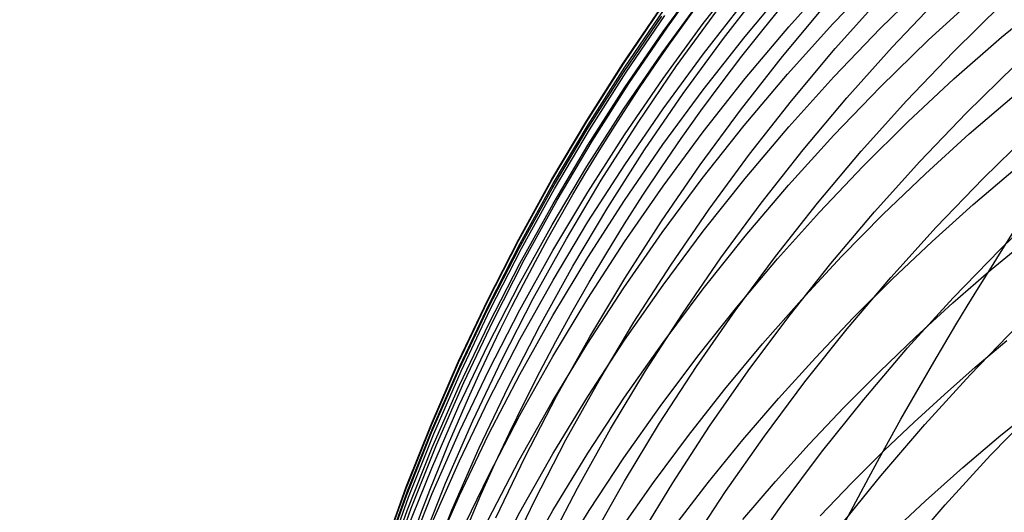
# Model space of a CAD drawing. Extents: x -383 to 1849, y -1185 to -529.
# Tile 593 of 656: x 395.17 to 402.25, y -923.04 to -919.49. Entities that reach past the tile are written whole.
import ezdxf

# ---------------------------------------------------------------- set-up
doc = ezdxf.new("R2010")
doc.units = 0
doc.layers.add('PREDEFINITO', color=7, linetype='CONTINUOUS')

msp = doc.modelspace()

# ---------------------------------------------------------------- linework, layer by layer
at = {"layer": 'PREDEFINITO'}
for p, q in [((399.7992946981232, -919.58016928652, 581.6310215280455), (400.0885325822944, -919.1835915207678, 581.6645913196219)), ((399.8301343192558, -919.547227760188, 570.0431502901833), (400.1194442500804, -919.1488001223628, 570.0330131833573)), ((400.0882986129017, -919.522617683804, 585.5225294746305), (400.3897039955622, -919.1360740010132, 585.5688698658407)), ((400.7030068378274, -919.5450379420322, 591.4350070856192), (401.0277078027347, -919.1815806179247, 591.5007893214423)), ((401.0193314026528, -919.5243497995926, 593.4274142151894), (401.3548459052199, -919.1733608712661, 593.4981206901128)), ((400.2325373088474, -919.6289711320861, 564.1114781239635), (400.5342422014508, -919.2409548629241, 564.0827158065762)), ((400.3891919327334, -919.6159825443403, 589.4415760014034), (400.7024608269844, -919.2411444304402, 589.5016245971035)), ((401.3637450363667, -919.5561567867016, 595.4197109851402), (401.7105448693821, -919.2167732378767, 595.4948314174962)), ((401.7092491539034, -919.6397331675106, 597.4097403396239), (402.0665043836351, -919.3130258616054, 597.4884215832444)), ((399.5130086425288, -919.80639750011, 577.7382298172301), (399.7893326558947, -919.3999774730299, 577.7518679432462)), ((399.7915332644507, -919.7334571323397, 583.5769231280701), (400.0803871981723, -919.3377017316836, 583.6176834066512)), ((400.0890283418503, -919.740921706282, 587.4464802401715), (400.3904805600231, -919.3552800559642, 587.5002530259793)), ((400.6575074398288, -919.7583005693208, 560.1447648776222), (400.9712920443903, -919.3813459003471, 560.1049847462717)), ((401.0368081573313, -919.7024422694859, 558.138330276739), (401.3619335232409, -919.3365601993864, 558.0943080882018)), ((401.4464921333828, -919.6924187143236, 556.1300185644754), (401.7830312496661, -919.3380187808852, 556.0823920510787)), ((401.8876782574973, -919.7256594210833, 554.1185642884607), (402.2355684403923, -919.3834813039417, 554.0680034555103)), ((402.2322762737, -919.6208531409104, 599.4388027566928), (402.5823799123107, -919.3312382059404, 599.5139877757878)), ((399.5133892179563, -919.8117731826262, 575.7960115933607), (399.7898002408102, -919.4045833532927, 575.8000675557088)), ((399.5146100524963, -919.8742819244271, 579.6844253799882), (399.7910057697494, -919.4684696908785, 579.71010684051)), ((399.5242445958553, -919.8355140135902, 573.9757945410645), (399.8011258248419, -919.4281004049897, 573.9786895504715)), ((399.5337077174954, -919.8723922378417, 572.0246857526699), (399.8106156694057, -919.4649136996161, 572.0213665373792)), ((399.8959567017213, -919.8277835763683, 566.1059444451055), (400.1854262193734, -919.429983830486, 566.0827968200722)), ((399.7990011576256, -919.918331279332, 585.4747632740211), (400.0882986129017, -919.522617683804, 585.5225294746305)), ((400.6950305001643, -919.885699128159, 593.3542576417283), (401.0193314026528, -919.5243497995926, 593.4274142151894)), ((399.5224679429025, -919.9855125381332, 581.5963911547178), (399.7992946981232, -919.58016928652, 581.6310215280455)), ((399.5532385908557, -919.95447394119, 570.0534480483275), (399.8301343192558, -919.547227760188, 570.0431502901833)), ((400.3898047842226, -919.9184656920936, 591.3670701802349), (400.7030068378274, -919.5450379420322, 591.4350070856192)), ((401.0278348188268, -919.906315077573, 595.3418263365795), (401.3637450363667, -919.5561567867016, 595.4197109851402)), ((399.9429471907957, -920.0262447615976, 564.141132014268), (400.2325373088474, -919.6289711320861, 564.1114781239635)), ((400.0877383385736, -920.0003920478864, 589.3796563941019), (400.3891919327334, -919.6159825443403, 589.4415760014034)), ((401.3625751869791, -919.9775952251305, 597.3279761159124), (401.7092491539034, -919.6397331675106, 597.4097403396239)), ((401.891184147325, -919.9208640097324, 599.3605415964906), (402.2322762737, -919.6208531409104, 599.4388027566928)), ((399.5151106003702, -920.1379613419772, 583.5349433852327), (399.7915332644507, -919.7334571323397, 583.5769231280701)), ((399.7996827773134, -920.1357044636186, 587.3911057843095), (400.0890283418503, -919.740921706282, 587.4464802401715)), ((400.7231900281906, -920.0784111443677, 558.1840734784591), (401.0368081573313, -919.7024422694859, 558.138330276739)), ((401.1211506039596, -920.0573243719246, 556.1796821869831), (401.4464921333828, -919.6924187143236, 556.1300185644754)), ((401.5506337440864, -920.0787465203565, 554.1714893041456), (401.8876782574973, -919.7256594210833, 554.1185642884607)), ((399.2494203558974, -920.2211738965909, 577.7240002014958), (399.5130086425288, -919.80639750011, 577.7382298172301)), ((399.2497124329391, -920.2273223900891, 575.7915794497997), (399.5133892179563, -919.8117731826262, 575.7960115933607)), ((400.3555101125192, -920.1449127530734, 560.1859602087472), (400.6575074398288, -919.7583005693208, 560.1447648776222)), ((401.9825318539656, -920.1646552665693, 552.1654762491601), (402.3303629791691, -919.823655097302, 552.1098318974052)), ((399.250947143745, -920.2884260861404, 579.6579050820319), (399.5146100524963, -919.8742819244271, 579.6844253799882)), ((399.2600792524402, -920.2512795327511, 573.9726041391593), (399.5242445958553, -919.8355140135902, 573.9757945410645)), ((399.2695251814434, -920.2882342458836, 572.0279234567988), (399.5337077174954, -919.8723922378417, 572.0246857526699)), ((399.6189073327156, -920.2343923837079, 566.1297157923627), (399.8959567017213, -919.8277835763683, 566.1059444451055)), ((400.3822447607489, -920.2569620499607, 593.2787432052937), (400.6950305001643, -919.885699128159, 593.3542576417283)), ((399.289061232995, -920.3700784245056, 570.0638949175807), (399.5532385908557, -919.95447394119, 570.0534480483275)), ((399.5221158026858, -920.3227580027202, 585.4256270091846), (399.7990011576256, -919.918331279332, 585.4747632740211)), ((400.0884055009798, -920.301411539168, 591.2970621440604), (400.3898047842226, -919.9184656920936, 591.3670701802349)), ((400.7031185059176, -920.266799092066, 595.2612794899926), (401.0278348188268, -919.906315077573, 595.3418263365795)), ((401.5593550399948, -920.2309032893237, 599.2793030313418), (401.891184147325, -919.9208640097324, 599.3605415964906)), ((399.2583558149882, -920.399165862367, 581.560739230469), (399.5224679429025, -919.9855125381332, 581.5963911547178)), ((399.6657749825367, -920.4323161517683, 564.1716426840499), (399.9429471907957, -920.0262447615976, 564.141132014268)), ((399.798403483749, -920.3939174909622, 589.3159400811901), (400.0877383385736, -920.0003920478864, 589.3796563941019)), ((401.0267863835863, -920.326165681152, 597.2432395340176), (401.3625751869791, -919.9775952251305, 597.3279761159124)), ((400.4213805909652, -920.4640109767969, 558.2314801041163), (400.7231900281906, -920.0784111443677, 558.1840734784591)), ((400.8073083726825, -920.4322813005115, 556.2313179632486), (401.1211506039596, -920.0573243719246, 556.1796821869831)), ((401.2247403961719, -920.4422917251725, 554.2267068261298), (401.5506337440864, -920.0787465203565, 554.1714893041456)), ((402.0009768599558, -920.3174858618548, 601.287189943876), (402.3234528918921, -920.0404336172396, 601.3651401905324)), ((399.2514197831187, -920.5507596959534, 583.4917915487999), (399.5151106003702, -920.1379613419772, 583.5349433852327)), ((399.5227483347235, -920.5391723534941, 587.3341941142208), (399.7996827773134, -920.1357044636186, 587.3911057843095)), ((400.0656045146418, -920.5407257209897, 560.2285210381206), (400.3555101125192, -920.1449127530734, 560.1859602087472)), ((401.6455552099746, -920.5165013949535, 552.2237475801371), (401.9825318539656, -920.1646552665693, 552.1654762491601)), ((398.998867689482, -920.6438498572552, 577.7091945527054), (399.2494203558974, -920.2211738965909, 577.7240002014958)), ((398.9990703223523, -920.650771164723, 575.7867758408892), (399.2497124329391, -920.2273223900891, 575.7915794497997)), ((399.3545811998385, -920.6493504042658, 566.1540838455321), (399.6189073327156, -920.2343923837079, 566.1297157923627)), ((401.2370404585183, -920.5506034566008, 599.1951857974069), (401.5593550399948, -920.2309032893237, 599.2793030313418)), ((399.0003174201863, -920.710446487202, 579.6305749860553), (399.250947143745, -920.2884260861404, 579.6579050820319)), ((399.0089336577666, -920.6749366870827, 573.9691217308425), (399.2600792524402, -920.2512795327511, 573.9726041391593)), ((399.0183713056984, -920.7119786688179, 572.0310759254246), (399.2695251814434, -920.2882342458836, 572.0279234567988)), ((399.7991128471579, -920.6934231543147, 591.2250665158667), (400.0884055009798, -920.301411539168, 591.2970621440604)), ((400.0812757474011, -920.6376917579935, 593.2009631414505), (400.3822447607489, -920.2569620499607, 593.2787432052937)), ((400.3899003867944, -920.6371598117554, 595.1781724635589), (400.7031185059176, -920.266799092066, 595.2612794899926)), ((401.6865818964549, -920.6034141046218, 601.2064187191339), (402.0009768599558, -920.3174858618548, 601.287189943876)), ((402.1020746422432, -920.6370218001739, 550.2223365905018), (402.4506144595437, -920.2965375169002, 550.1614832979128)), ((399.0379064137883, -920.7935809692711, 570.0744793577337), (399.289061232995, -920.3700784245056, 570.0638949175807)), ((399.2579467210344, -920.7354410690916, 585.3751764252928), (399.5221158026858, -920.3227580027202, 585.4256270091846)), ((400.7021866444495, -920.6849981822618, 597.1556412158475), (401.0267863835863, -920.326165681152, 597.2432395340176)), ((399.0072618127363, -920.820673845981, 581.524104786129), (399.2583558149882, -920.399165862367, 581.560739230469)), ((399.4013238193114, -920.846725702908, 564.2029753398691), (399.6657749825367, -920.4323161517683, 564.1716426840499)), ((399.5214908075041, -920.796103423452, 589.2505013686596), (399.798403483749, -920.3939174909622, 589.3159400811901)), ((400.505267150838, -920.816835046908, 556.2848609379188), (400.8073083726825, -920.4322813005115, 556.2313179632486)), ((400.9103037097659, -920.8158441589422, 554.2841451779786), (401.2247403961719, -920.4422917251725, 554.2267068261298)), ((400.1316813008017, -920.8587859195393, 558.2804925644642), (400.4213805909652, -920.4640109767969, 558.2314801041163)), ((401.3197365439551, -920.8787455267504, 552.2845669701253), (401.6455552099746, -920.5165013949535, 552.2237475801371)), ((399.0007613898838, -920.9713975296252, 583.4475149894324), (399.2514197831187, -920.5507596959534, 583.4917915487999)), ((399.2585294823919, -920.9508694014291, 587.2758096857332), (399.5227483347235, -920.5391723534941, 587.3341941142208)), ((399.7880950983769, -920.9452827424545, 560.2723976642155), (400.0656045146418, -920.5407257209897, 560.2285210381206)), ((400.9244919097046, -920.8795969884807, 599.1082886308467), (401.2370404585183, -920.5506034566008, 599.1951857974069)), ((401.3804754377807, -920.8979168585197, 601.1229138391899), (401.6865818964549, -920.6034141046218, 601.2064187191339)), ((402.0293868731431, -920.8265121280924, 603.1855905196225), (402.3309926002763, -920.5696042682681, 603.2633130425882)), ((398.761650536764, -921.073968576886, 577.6938283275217), (398.998867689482, -920.6438498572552, 577.7091945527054)), ((398.7617633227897, -921.08165969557, 575.7816054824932), (398.9990703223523, -920.650771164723, 575.7867758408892)), ((398.7711116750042, -921.1060252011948, 573.9653507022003), (399.0089336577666, -920.6749366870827, 573.9691217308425)), ((399.1032813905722, -921.0721977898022, 566.1790215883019), (399.3545811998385, -920.6493504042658, 566.1540838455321)), ((399.7924250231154, -921.0274414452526, 593.1210096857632), (400.0812757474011, -920.6376917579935, 593.2009631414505)), ((400.0884847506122, -921.0169482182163, 595.0926072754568), (400.3899003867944, -920.6371598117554, 595.1781724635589)), ((401.7643719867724, -920.9883299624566, 550.2860880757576), (402.1020746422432, -920.6370218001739, 550.2223365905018)), ((398.7630212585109, -921.1398874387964, 579.6024641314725), (399.0003174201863, -920.710446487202, 579.6305749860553)), ((398.7805493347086, -921.1431644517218, 572.034139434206), (399.0183713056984, -920.7119786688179, 572.0310759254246)), ((399.0067980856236, -921.1559236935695, 585.3234672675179), (399.2579467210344, -920.7354410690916, 585.3751764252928)), ((399.5222306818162, -921.0940482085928, 591.1511668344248), (399.7991128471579, -920.6934231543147, 591.2250665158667)), ((400.3890798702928, -921.053646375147, 597.06529178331), (400.7021866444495, -920.6849981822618, 597.1556412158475)), ((398.8000783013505, -921.2245213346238, 570.0851898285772), (399.0379064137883, -920.7935809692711, 570.0744793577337)), ((399.2573037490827, -921.2064943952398, 589.1834145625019), (399.5214908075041, -920.796103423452, 589.2505013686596)), ((400.215328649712, -921.2105311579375, 556.3402461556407), (400.505267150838, -920.816835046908, 556.2848609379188)), ((400.6076291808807, -921.1989529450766, 554.3437326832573), (400.9103037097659, -920.8158441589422, 554.2841451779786)), ((402.2233038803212, -921.1483393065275, 548.2889301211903), (402.5721416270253, -920.8090653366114, 548.2230212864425)), ((398.7694894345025, -921.2495810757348, 581.4865268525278), (399.0072618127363, -920.820673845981, 581.524104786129)), ((399.149896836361, -921.2690138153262, 564.235095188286), (399.4013238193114, -920.846725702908, 564.2029753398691)), ((399.8543936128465, -921.2622801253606, 558.3310532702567), (400.1316813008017, -920.8587859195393, 558.2804925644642)), ((400.6219609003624, -921.2175163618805, 599.0187102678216), (400.9244919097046, -920.8795969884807, 599.1082886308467)), ((401.005379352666, -921.2509397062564, 552.3478554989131), (401.3197365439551, -920.8787455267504, 552.2845669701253)), ((401.7348124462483, -921.091137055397, 603.1052492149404), (402.0293868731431, -920.8265121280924, 603.1855905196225)), ((399.0073306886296, -921.370339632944, 587.2160169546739), (399.2585294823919, -920.9508694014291, 587.2758096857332)), ((399.5232863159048, -921.3581270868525, 560.3175403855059), (399.7880950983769, -920.9452827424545, 560.2723976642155)), ((401.0828649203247, -921.2006926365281, 601.0367626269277), (401.3804754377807, -920.8979168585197, 601.1229138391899)), ((398.7634359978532, -921.39942017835, 583.402161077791), (399.0007613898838, -920.9713975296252, 583.4475149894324)), ((399.5159941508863, -921.4257643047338, 593.0389750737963), (399.7924250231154, -921.0274414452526, 593.1210096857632)), ((399.7991758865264, -921.4057152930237, 595.0046859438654), (400.0884847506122, -921.0169482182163, 595.0926072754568)), ((401.4378119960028, -921.3500107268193, 550.3526501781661), (401.7643719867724, -920.9883299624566, 550.2860880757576)), ((398.5380687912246, -921.5110732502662, 577.6779169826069), (398.761650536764, -921.073968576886, 577.6938283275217)), ((398.538091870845, -921.5195281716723, 575.7760730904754), (398.7617633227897, -921.08165969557, 575.7816054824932)), ((398.865310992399, -921.5024746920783, 566.20450200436), (399.1032813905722, -921.0721977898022, 566.1790215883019)), ((399.2580628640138, -921.5028343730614, 591.0754466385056), (399.5222306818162, -921.0940482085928, 591.1511668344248)), ((400.0877699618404, -921.4316639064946, 596.9723018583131), (400.3890798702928, -921.053646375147, 597.06529178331)), ((401.4474384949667, -921.3632346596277, 603.0223651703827), (401.7348124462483, -921.091137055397, 603.1052492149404)), ((398.5393590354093, -921.5762932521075, 579.5736015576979), (398.7630212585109, -921.1398874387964, 579.6024641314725)), ((398.5469171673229, -921.5440847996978, 573.9612944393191), (398.7711116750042, -921.1060252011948, 573.9653507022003)), ((398.5563625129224, -921.5813305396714, 572.0371102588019), (398.7805493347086, -921.1431644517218, 572.034139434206)), ((398.7689740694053, -921.5837490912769, 585.2705552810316), (399.0067980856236, -921.1559236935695, 585.3234672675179)), ((401.8852891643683, -921.4983782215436, 548.3579996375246), (402.2233038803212, -921.1483393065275, 548.2889301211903)), ((398.5758810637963, -921.6624392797, 570.096014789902), (398.8000783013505, -921.2245213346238, 570.0851898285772)), ((399.0061457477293, -921.6246349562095, 589.1147539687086), (399.2573037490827, -921.2064943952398, 589.1834145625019)), ((399.9377945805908, -921.6129151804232, 556.3974086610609), (400.215328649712, -921.2105311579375, 556.3402461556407)), ((400.3170223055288, -921.5911672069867, 554.4053976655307), (400.6076291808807, -921.1989529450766, 554.3437326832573)), ((400.329698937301, -921.5639940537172, 598.9265494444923), (400.6219609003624, -921.2175163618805, 599.0187102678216)), ((400.793957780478, -921.5114399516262, 600.9480524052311), (401.0828649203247, -921.2006926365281, 601.0367626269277)), ((398.5453421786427, -921.685432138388, 581.4480444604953), (398.7694894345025, -921.2495810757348, 581.4865268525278)), ((398.9117971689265, -921.6987208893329, 564.2679674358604), (399.149896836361, -921.2690138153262, 564.235095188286)), ((399.5898189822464, -921.674037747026, 558.3831046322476), (399.8543936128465, -921.2622801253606, 558.3310532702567)), ((400.7027871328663, -921.6326359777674, 552.4135342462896), (401.005379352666, -921.2509397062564, 552.3478554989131)), ((401.8842537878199, -921.5328077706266, 605.0237402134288), (402.157947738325, -921.2937749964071, 605.1013395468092)), ((398.7694564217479, -921.7971270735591, 587.1548803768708), (399.0073306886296, -921.370339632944, 587.2160169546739)), ((399.2714826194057, -921.7788020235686, 560.3638995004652), (399.5232863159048, -921.3581270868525, 560.3175403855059)), ((401.122700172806, -921.7216128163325, 550.4219353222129), (401.4378119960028, -921.3500107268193, 550.3526501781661)), ((401.1674341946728, -921.64256055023, 602.93701442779), (401.4474384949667, -921.3632346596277, 603.0223651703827)), ((398.5397441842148, -921.834372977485, 583.3557771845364), (398.7634359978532, -921.39942017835, 583.402161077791)), ((399.2522846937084, -921.8322135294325, 592.9549515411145), (399.5159941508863, -921.4257643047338, 593.0389750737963)), ((399.5222780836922, -921.8030120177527, 594.9145104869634), (399.7991758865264, -921.4057152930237, 595.0046859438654)), ((399.7985608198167, -921.8186044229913, 596.8767820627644), (400.0877699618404, -921.4316639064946, 596.9723018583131)), ((398.3283564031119, -921.9639167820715, 575.7701833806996), (398.538091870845, -921.5195281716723, 575.7760730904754)), ((398.3284223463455, -921.9547070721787, 577.6614759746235), (398.5380687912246, -921.5110732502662, 577.6779169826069)), ((398.640973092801, -921.9397212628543, 566.2304980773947), (398.865310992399, -921.5024746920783, 566.20450200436)), ((399.0069132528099, -921.9193293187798, 590.99798946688), (399.2580628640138, -921.5028343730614, 591.0754466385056)), ((400.5139614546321, -921.8298573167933, 600.8568704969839), (400.793957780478, -921.5114399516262, 600.9480524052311)), ((401.5584034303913, -921.8587323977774, 548.4301348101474), (401.8852891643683, -921.4983782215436, 548.3579996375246)), ((398.3296311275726, -922.0192082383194, 579.5440163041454), (398.5393590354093, -921.5762932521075, 579.5736015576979)), ((398.3366539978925, -921.9886552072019, 573.9569563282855), (398.5469171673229, -921.5440847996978, 573.9612944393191)), ((398.3461140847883, -922.0260158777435, 572.0399846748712), (398.5563625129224, -921.5813305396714, 572.0371102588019)), ((398.5447788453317, -922.0184604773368, 585.2164962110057), (398.7689740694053, -921.5837490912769, 585.2705552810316)), ((400.0387885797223, -921.9920360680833, 554.4690684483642), (400.3170223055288, -921.5911672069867, 554.4053976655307)), ((400.0479575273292, -921.9186625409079, 598.8319048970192), (400.329698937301, -921.5639940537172, 598.9265494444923)), ((401.61655231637, -921.7782141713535, 604.9438351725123), (401.8842537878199, -921.5328077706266, 605.0237402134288)), ((398.3656188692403, -922.1068745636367, 570.1069427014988), (398.5758810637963, -921.6624392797, 570.096014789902)), ((398.7683202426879, -922.0500696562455, 589.044593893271), (399.0061457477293, -921.6246349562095, 589.1147539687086)), ((399.6729666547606, -922.0235326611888, 556.4562834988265), (399.9377945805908, -921.6129151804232, 556.3974086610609)), ((400.4122633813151, -922.0233863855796, 552.4815242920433), (400.7027871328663, -921.6326359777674, 552.4135342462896)), ((400.8949687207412, -921.9288703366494, 602.849273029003), (401.1674341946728, -921.64256055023, 602.93701442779)), ((398.3351235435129, -922.1277716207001, 581.4086966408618), (398.5453421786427, -921.685432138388, 581.4480444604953)), ((398.6873279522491, -922.1353873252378, 564.3015572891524), (398.9117971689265, -921.6987208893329, 564.2679674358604)), ((399.3382588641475, -922.0936029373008, 558.4365890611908), (399.5898189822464, -921.674037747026, 558.3831046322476)), ((400.8193420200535, -922.1026849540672, 550.4938559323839), (401.122700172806, -921.7216128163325, 550.4219353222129)), ((402.0079538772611, -922.051205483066, 546.4416018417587), (402.345894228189, -921.7026951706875, 546.3672772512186)), ((398.545211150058, -922.2307757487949, 587.092464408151), (398.7694564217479, -921.7971270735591, 587.1548803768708)), ((399.0329884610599, -922.2068508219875, 560.4114253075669), (399.2714826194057, -921.7788020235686, 560.3638995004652)), ((399.2580956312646, -922.2083893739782, 594.82218292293), (399.5222780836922, -921.8030120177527, 594.9145104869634)), ((401.3549755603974, -922.0298042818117, 604.8616875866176), (401.61655231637, -921.7782141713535, 604.9438351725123)), ((402.0451203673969, -921.9975251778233, 606.9422703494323), (402.271621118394, -921.8058713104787, 607.008615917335)), ((398.3299865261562, -922.2758012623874, 583.3084106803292), (398.5397441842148, -921.834372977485, 583.3557771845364)), ((399.001598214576, -922.2463423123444, 592.8690313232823), (399.2522846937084, -921.8322135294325, 592.9549515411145)), ((399.5217563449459, -922.2140215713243, 596.7788430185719), (399.7985608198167, -921.8186044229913, 596.8767820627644)), ((400.2430833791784, -922.1556432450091, 600.76330422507), (400.5139614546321, -921.8298573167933, 600.8568704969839)), ((401.2429526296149, -922.2289521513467, 548.5052406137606), (401.5584034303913, -921.8587323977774, 548.4301348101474)), ((398.4305707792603, -922.3834776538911, 566.256982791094), (398.640973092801, -921.9397212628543, 566.2304980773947)), ((398.7690857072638, -922.3430807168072, 590.918878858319), (399.0069132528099, -921.9193293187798, 590.99798946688)), ((399.776988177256, -922.2811543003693, 598.7348753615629), (400.0479575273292, -921.9186625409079, 598.8319048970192)), ((400.6302112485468, -922.2219196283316, 602.7592170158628), (400.8949687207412, -921.9288703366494, 602.849273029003)), ((398.132857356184, -922.4143657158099, 575.7639410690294), (398.3283564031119, -921.9639167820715, 575.7701833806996)), ((398.1330110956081, -922.4044132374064, 577.6445207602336), (398.3284223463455, -921.9547070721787, 577.6614759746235)), ((398.1341379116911, -922.4681767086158, 579.5137374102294), (398.3296311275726, -922.0192082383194, 579.5440163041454)), ((398.1406260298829, -922.4392761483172, 573.9523397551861), (398.3366539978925, -921.9886552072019, 573.9569563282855)), ((398.3345165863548, -922.4596010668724, 585.1613458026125), (398.5447788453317, -922.0184604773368, 585.2164962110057)), ((399.7732334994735, -922.4011086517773, 554.5346733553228), (400.0387885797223, -921.9920360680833, 554.4690684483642)), ((401.8225877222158, -922.1934988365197, 606.8742670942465), (402.0451203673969, -921.9975251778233, 606.9422703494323)), ((398.1501072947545, -922.4767594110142, 572.0427589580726), (398.3461140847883, -922.0260158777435, 572.0399846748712)), ((398.5441306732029, -922.4823430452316, 588.9730086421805), (398.7683202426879, -922.0500696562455, 589.044593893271)), ((399.4211465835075, -922.4419291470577, 556.516805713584), (399.6729666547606, -922.0235326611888, 556.4562834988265)), ((400.1341115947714, -922.4227429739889, 552.5517467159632), (400.4122633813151, -922.0233863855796, 552.4815242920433)), ((401.0996557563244, -922.2873881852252, 604.7773606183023), (401.3549755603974, -922.0298042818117, 604.8616875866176)), ((401.6811302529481, -922.4099442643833, 546.5192385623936), (402.0079538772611, -922.051205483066, 546.4416018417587)), ((398.1391370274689, -922.5761441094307, 581.368522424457), (398.3351235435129, -922.1277716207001, 581.4086966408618)), ((398.1695958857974, -922.5573669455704, 570.1179620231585), (398.3656188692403, -922.1068745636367, 570.1069427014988)), ((398.4767923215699, -922.5785535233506, 564.335829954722), (398.6873279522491, -922.1353873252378, 564.3015572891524)), ((399.1000147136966, -922.5205198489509, 558.4914489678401), (399.3382588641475, -922.0936029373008, 558.4365890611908)), ((399.9815309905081, -922.4884962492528, 600.6674409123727), (400.2430833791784, -922.1556432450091, 600.76330422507)), ((400.5280430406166, -922.4927758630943, 550.5683244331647), (400.8193420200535, -922.1026849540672, 550.4938559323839)), ((398.3348993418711, -922.6708296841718, 587.0288335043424), (398.545211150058, -922.2307757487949, 587.092464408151)), ((398.8081082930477, -922.6418167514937, 560.4600681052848), (399.0329884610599, -922.2068508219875, 560.4114253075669)), ((399.006932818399, -922.6213983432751, 594.7278052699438), (399.2580956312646, -922.2083893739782, 594.82218292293)), ((399.2576604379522, -922.6174689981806, 596.6785953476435), (399.5217563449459, -922.2140215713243, 596.7788430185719)), ((400.373330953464, -922.5214640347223, 602.6669224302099), (400.6302112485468, -922.2219196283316, 602.7592170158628)), ((400.9392427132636, -922.6085877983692, 548.5832220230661), (401.2429526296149, -922.2289521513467, 548.5052406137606)), ((401.6040955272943, -922.393688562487, 606.8046429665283), (401.8225877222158, -922.1934988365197, 606.8742670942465)), ((398.1344636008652, -922.7232503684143, 583.2601089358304), (398.3299865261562, -922.2758012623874, 583.3084106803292)), ((398.7642362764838, -922.6677038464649, 592.7813066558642), (399.001598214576, -922.2463423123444, 592.8690313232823)), ((399.5170423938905, -922.6511018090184, 598.635559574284), (399.776988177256, -922.2811543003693, 598.7348753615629)), ((400.850725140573, -922.5507759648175, 604.690917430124), (401.0996557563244, -922.2873881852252, 604.7773606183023)), ((402.1548443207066, -922.631512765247, 544.536225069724), (402.4934646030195, -922.2843938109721, 544.4566209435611)), ((402.2291839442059, -922.4872498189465, 608.8589968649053), (402.5095875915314, -922.2602761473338, 608.9424449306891)), ((398.5448840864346, -922.7736362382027, 590.8381983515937), (398.7690857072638, -922.3430807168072, 590.918878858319)), ((397.9518951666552, -922.8704151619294, 575.7573508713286), (398.132857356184, -922.4143657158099, 575.7639410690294)), ((397.9521349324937, -922.8597349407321, 577.6270667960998), (398.1330110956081, -922.4044132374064, 577.6445207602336)), ((397.9591371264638, -922.8954873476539, 573.9474481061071), (398.1406260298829, -922.4392761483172, 573.9523397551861)), ((398.2344071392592, -922.8332840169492, 566.2839291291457), (398.4305707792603, -922.3834776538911, 566.256982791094)), ((399.1826360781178, -922.8676501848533, 556.5789103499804), (399.4211465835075, -922.4419291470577, 556.516805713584)), ((399.5206625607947, -922.8179340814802, 554.6021407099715), (399.7732334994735, -922.4011086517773, 554.5346733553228)), ((399.8686352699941, -922.8302577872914, 552.6241225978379), (400.1341115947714, -922.4227429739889, 552.5517467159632)), ((401.3657282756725, -922.7784660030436, 546.6000857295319), (401.6811302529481, -922.4099442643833, 546.5192385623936)), ((401.3897161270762, -922.5979906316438, 606.7334347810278), (401.6040955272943, -922.393688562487, 606.8046429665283)), ((397.9531797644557, -922.9227429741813, 579.4827939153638), (398.1341379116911, -922.4681767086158, 579.5137374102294)), ((397.9686453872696, -922.9331000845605, 572.0454293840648), (398.1501072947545, -922.4767594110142, 572.0427589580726)), ((398.1384914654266, -922.9067140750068, 585.1051598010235), (398.3345165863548, -922.4596010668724, 585.1613458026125)), ((398.3338804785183, -922.9209996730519, 588.9000725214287), (398.5441306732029, -922.4823430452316, 588.9730086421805)), ((399.7295117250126, -922.8281148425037, 600.5693678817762), (399.9815309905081, -922.4884962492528, 600.6674409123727)), ((400.2491087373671, -922.8914342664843, 550.6452532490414), (400.5280430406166, -922.4927758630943, 550.5683244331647)), ((401.9545855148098, -922.7207135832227, 608.7729141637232), (402.2291839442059, -922.4872498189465, 608.8589968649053)), ((397.9576861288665, -923.0300941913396, 581.327560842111), (398.1391370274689, -922.5761441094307, 581.368522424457)), ((397.9881162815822, -923.0134561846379, 570.1290612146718), (398.1695958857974, -922.5573669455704, 570.1179620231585)), ((398.2804934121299, -923.0277598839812, 564.3707506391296), (398.4767923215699, -922.5785535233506, 564.335829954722)), ((398.8753879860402, -922.9543326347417, 558.5476267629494), (399.1000147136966, -922.5205198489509, 558.4914489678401)), ((400.1244970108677, -922.8272591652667, 602.5724653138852), (400.373330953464, -922.5214640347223, 602.6669224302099)), ((400.6083159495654, -922.8197777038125, 604.6024211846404), (400.850725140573, -922.5507759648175, 604.690917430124)), ((398.5971465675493, -923.0832430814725, 560.5097781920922), (398.8081082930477, -922.6418167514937, 560.4600681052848)), ((398.7690939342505, -923.0415899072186, 594.631479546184), (399.006932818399, -922.6213983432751, 594.7278052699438)), ((399.00657699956, -923.0285003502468, 596.5761496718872), (399.2576604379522, -922.6174689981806, 596.6785953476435)), ((399.2683716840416, -923.0281375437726, 598.5340562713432), (399.5170423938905, -922.6511018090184, 598.635559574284)), ((400.647579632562, -922.9971896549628, 548.6639840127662), (400.9392427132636, -922.6085877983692, 548.5832220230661)), ((401.15612974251, -922.8299930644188, 606.6523954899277), (401.3897161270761, -922.5979906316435, 606.7334347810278)), ((401.8273063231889, -922.9888019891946, 544.6193940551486), (402.1548443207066, -922.631512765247, 544.536225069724)), ((397.9534759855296, -923.1762656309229, 583.2109193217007), (398.1344636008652, -922.7232503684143, 583.2601089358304)), ((398.1388254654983, -923.1168329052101, 586.9640521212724), (398.3348993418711, -922.6708296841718, 587.0288335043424)), ((398.5405004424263, -923.0958513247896, 592.691869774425), (398.7642362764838, -922.6677038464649, 592.7813066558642)), ((401.6859232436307, -922.960481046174, 608.6842671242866), (401.9545855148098, -922.7207135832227, 608.7729141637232)), ((398.3346122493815, -923.2105435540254, 590.756031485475), (398.5448840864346, -922.7736362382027, 590.8381983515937)), ((401.0620528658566, -923.1563251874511, 546.6840416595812), (401.3657282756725, -922.7784660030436, 546.6000857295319)), ((397.7857702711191, -923.3316053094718, 575.750417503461), (397.9518951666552, -922.8704151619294, 575.7573508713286)), ((397.7860937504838, -923.3202153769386, 577.6091295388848), (397.9521349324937, -922.8597349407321, 577.6270667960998)), ((398.0527852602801, -923.2886805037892, 566.3113100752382), (398.2344071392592, -922.8332840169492, 566.2839291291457)), ((398.9577368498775, -923.300241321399, 556.6425324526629), (399.1826360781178, -922.8676501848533, 556.5789103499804)), ((399.2813812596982, -923.2420614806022, 554.6713988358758), (399.5206625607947, -922.8179340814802, 554.6021407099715)), ((399.4872330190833, -923.1741975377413, 600.4691724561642), (399.7295117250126, -922.8281148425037, 600.5693678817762)), ((399.6161379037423, -923.2454828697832, 552.6985730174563), (399.8686352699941, -922.8302577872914, 552.6241225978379)), ((399.8838785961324, -923.1390606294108, 602.4759217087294), (400.1244970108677, -922.8272591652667, 602.5724653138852)), ((400.3725604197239, -923.0942034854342, 604.5119350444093), (400.6083159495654, -922.8197777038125, 604.6024211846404)), ((400.9278232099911, -923.0668143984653, 606.56949176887), (401.15612974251, -922.8299930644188, 606.6523954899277)), ((397.7870570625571, -923.3824513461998, 579.4512148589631), (397.9531797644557, -922.9227429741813, 579.4827939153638)), ((397.7924911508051, -923.3568285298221, 573.9422847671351), (397.9591371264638, -922.8954873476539, 573.9474481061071)), ((397.8020316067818, -923.3945768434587, 572.0479922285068), (397.9686453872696, -922.9331000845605, 572.0454293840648)), ((397.9570076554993, -923.359342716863, 585.0479939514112), (398.1384914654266, -922.9067140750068, 585.1051598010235)), ((398.1378730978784, -923.3655840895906, 588.8258598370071), (398.3338804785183, -922.9209996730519, 588.9000725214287)), ((399.9828446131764, -923.2982088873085, 550.7245548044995), (400.2491087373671, -922.8914342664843, 550.6452532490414)), ((398.6646801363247, -923.3945854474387, 558.6050648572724), (398.8753879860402, -922.9543326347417, 558.5476267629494)), ((400.3682693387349, -923.3943080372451, 548.7474315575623), (400.647579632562, -922.9971896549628, 548.6639840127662)), ((401.4233280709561, -923.2063658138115, 608.5931260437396), (401.6859232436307, -922.960481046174, 608.6842671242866)), ((401.5111581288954, -923.3558172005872, 544.7060186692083), (401.8273063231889, -922.9888019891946, 544.6193940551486)), ((397.7910743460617, -923.4891664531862, 581.2858509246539), (397.9576861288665, -923.0300941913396, 581.327560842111)), ((397.8214842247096, -923.4746820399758, 570.1402287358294), (397.9881162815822, -923.0134561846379, 570.1290612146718)), ((398.0987343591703, -923.482546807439, 564.406284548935), (398.2804934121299, -923.0277598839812, 564.3707506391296)), ((398.5448832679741, -923.4685150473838, 594.5333077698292), (398.7690939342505, -923.0415899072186, 594.631479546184)), ((398.7688099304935, -923.4466692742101, 596.4716166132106), (399.00657699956, -923.0285003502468, 596.5761496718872)), ((399.0312275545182, -923.4118939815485, 598.4304641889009), (399.2683716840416, -923.0281375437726, 598.5340562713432))]:
    msp.add_line(p, q, dxfattribs=at)
at = {"layer": 'PREDEFINITO', "extrusion": (0.001264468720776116, -0.0427082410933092, -0.999086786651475)}
msp.add_arc((384.4520102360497, 963.5223951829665, -527.770753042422), 14.99743669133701, 125.1953050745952, 297.2997336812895, dxfattribs=at)
at = {"layer": 'PREDEFINITO', "extrusion": (0.01527697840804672, -0.1016941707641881, -0.994698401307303)}
msp.add_arc((269.672296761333, 1032.517540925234, -459.5050995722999), 14.99696096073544, 132.0550495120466, 314.6365593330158, dxfattribs=at)
at = {"layer": 'PREDEFINITO', "extrusion": (-0.01680727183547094, 0.3261209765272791, -0.9451786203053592)}
msp.add_arc((-363.4913175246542, -703.3477102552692, -879.1412527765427), 14.97443206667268, 51.68409155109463, 297.6498818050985, dxfattribs=at)
at = {"layer": 'PREDEFINITO', "extrusion": (-0.8250090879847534, -0.184743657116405, -0.5340690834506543)}
msp.add_arc((1027.258472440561, 387.6787558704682, -484.7347506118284), 45.87644911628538, 135.7329066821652, 154.1904754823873, dxfattribs=at)

doc.saveas('drawing.dxf')
